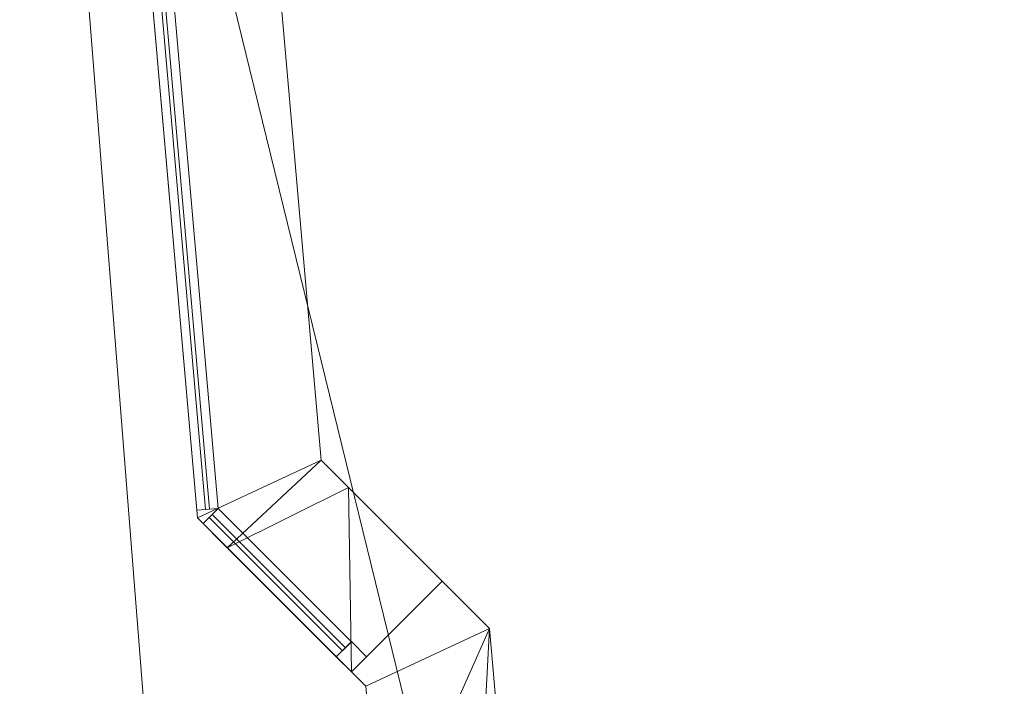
# Model space of a CAD drawing. Header units: millimetres. Extents: x -430348 to -225823, y -86243 to 5084.
# Tile 285 of 656: x -427285 to -424981, y -25614 to -24055. Entities that reach past the tile are written whole.
import ezdxf

# ---------------------------------------------------------------- set-up
doc = ezdxf.new("R2010")
doc.units = ezdxf.units.MM
for name, color, linetype, lineweight in [('A-GLAZ-CURT', 52, 'Continuous', 9), ('A-GLAZ-CWMG', 51, 'Continuous', 9), ('A-ROOF', 132, 'Continuous', 9), ('A-WALL', 113, 'Continuous', 9)]:
    doc.layers.add(name, color=color, linetype=linetype, lineweight=lineweight)

# ---------------------------------------------------------------- blocks, each defined once
blk = doc.blocks.new('System Panel - Glazed-497909-_3D_ Copy 1')
at = {"layer": 'A-GLAZ-CURT', "transparency": 33554471}
mesh = blk.add_polyface(dxfattribs=at)
corners = [(-886.1, 5), (-886.1, 5, 1300), (886.1, 5, 1300), (886.1, 5)]
mesh.append_faces([[corners[k] for k in face] for face in [(1, 2, 3, 0)]])
mesh = blk.add_polyface(dxfattribs=at)
corners = [(886.1, -5), (-886.1, -5), (-886.1, 5), (886.1, 5)]
mesh.append_faces([[corners[k] for k in face] for face in [(0, 1, 2, 3)]])
mesh = blk.add_polyface(dxfattribs=at)
corners = [(-886.1, -5, 1300), (886.1, -5, 1300), (886.1, 5, 1300), (-886.1, 5, 1300)]
mesh.append_faces([[corners[k] for k in face] for face in [(3, 0, 1, 2)]])
mesh = blk.add_polyface(dxfattribs=at)
corners = [(-886.1, -5), (-886.1, -5, 1300), (-886.1, 5, 1300), (-886.1, 5)]
mesh.append_faces([[corners[k] for k in face] for face in [(0, 1, 2, 3)]])
mesh = blk.add_polyface(dxfattribs=at)
corners = [(886.1, -5, 1300), (886.1, -5), (886.1, 5), (886.1, 5, 1300)]
mesh.append_faces([[corners[k] for k in face] for face in [(0, 1, 2, 3)]])
mesh = blk.add_polyface(dxfattribs=at)
corners = [(-886.1, -5), (886.1, -5), (886.1, -5, 1300), (-886.1, -5, 1300)]
mesh.append_faces([[corners[k] for k in face] for face in [(2, 3, 0, 1)]])
blk = doc.blocks.new('Rectangular Mullion - 50mm x 50mm-497907-_3D_ Copy 1')
at = {"layer": 'A-GLAZ-CWMG'}
mesh = blk.add_polyface(dxfattribs=at)
corners = [(0, 25), (-50, 25), (-50, -25), (0, -25)]
mesh.append_faces([[corners[k] for k in face] for face in [(2, 3, 0, 1)]])
mesh = blk.add_polyface(dxfattribs=at)
corners = [(0, 25, -1772.3), (0, -25, -1772.3), (-50, -25, -1772.3), (-50, 25, -1772.3)]
mesh.append_faces([[corners[k] for k in face] for face in [(0, 1, 2, 3)]])
mesh = blk.add_polyface(dxfattribs=at)
corners = [(-50, 25), (0, 25), (0, 25, -1772.3), (-50, 25, -1772.3)]
mesh.append_faces([[corners[k] for k in face] for face in [(0, 1, 2, 3)]])
mesh = blk.add_polyface(dxfattribs=at)
corners = [(-50, -25), (-50, 25), (-50, 25, -1772.3), (-50, -25, -1772.3)]
mesh.append_faces([[corners[k] for k in face] for face in [(0, 1, 2, 3)]])
mesh = blk.add_polyface(dxfattribs=at)
corners = [(0, 25), (0, -25), (0, -25, -1772.3), (0, 25, -1772.3)]
mesh.append_faces([[corners[k] for k in face] for face in [(0, 1, 2, 3)]])
mesh = blk.add_polyface(dxfattribs=at)
corners = [(0, -25), (-50, -25), (-50, -25, -1772.3), (0, -25, -1772.3)]
mesh.append_faces([[corners[k] for k in face] for face in [(0, 1, 2, 3)]])
blk = doc.blocks.new('Rectangular Mullion - 50mm x 50mm-497908-_3D_ Copy 1')
at = {"layer": 'A-GLAZ-CWMG'}
mesh = blk.add_polyface(dxfattribs=at)
corners = [(0, 25), (-50, 25), (-50, -25), (0, -25)]
mesh.append_faces([[corners[k] for k in face] for face in [(2, 3, 0, 1)]])
mesh = blk.add_polyface(dxfattribs=at)
corners = [(0, 25, -1772.3), (0, -25, -1772.3), (-50, -25, -1772.3), (-50, 25, -1772.3)]
mesh.append_faces([[corners[k] for k in face] for face in [(0, 1, 2, 3)]])
mesh = blk.add_polyface(dxfattribs=at)
corners = [(-50, 25), (0, 25), (0, 25, -1772.3), (-50, 25, -1772.3)]
mesh.append_faces([[corners[k] for k in face] for face in [(0, 1, 2, 3)]])
mesh = blk.add_polyface(dxfattribs=at)
corners = [(-50, -25), (-50, 25), (-50, 25, -1772.3), (-50, -25, -1772.3)]
mesh.append_faces([[corners[k] for k in face] for face in [(0, 1, 2, 3)]])
mesh = blk.add_polyface(dxfattribs=at)
corners = [(0, 25), (0, -25), (0, -25, -1772.3), (0, 25, -1772.3)]
mesh.append_faces([[corners[k] for k in face] for face in [(0, 1, 2, 3)]])
mesh = blk.add_polyface(dxfattribs=at)
corners = [(0, -25), (-50, -25), (-50, -25, -1772.3), (0, -25, -1772.3)]
mesh.append_faces([[corners[k] for k in face] for face in [(0, 1, 2, 3)]])
blk = doc.blocks.new('System Panel - Glazed-497960-_3D_ Copy 1')
at = {"layer": 'A-GLAZ-CURT', "transparency": 33554471}
mesh = blk.add_polyface(dxfattribs=at)
corners = [(-886.1, 5), (-886.1, 5, 1100), (886.1, 5, 1100), (886.1, 5)]
mesh.append_faces([[corners[k] for k in face] for face in [(1, 2, 3, 0)]])
mesh = blk.add_polyface(dxfattribs=at)
corners = [(886.1, -5), (-886.1, -5), (-886.1, 5), (886.1, 5)]
mesh.append_faces([[corners[k] for k in face] for face in [(0, 1, 2, 3)]])
mesh = blk.add_polyface(dxfattribs=at)
corners = [(-886.1, -5, 1100), (886.1, -5, 1100), (886.1, 5, 1100), (-886.1, 5, 1100)]
mesh.append_faces([[corners[k] for k in face] for face in [(3, 0, 1, 2)]])
mesh = blk.add_polyface(dxfattribs=at)
corners = [(-886.1, -5), (-886.1, -5, 1100), (-886.1, 5, 1100), (-886.1, 5)]
mesh.append_faces([[corners[k] for k in face] for face in [(0, 1, 2, 3)]])
mesh = blk.add_polyface(dxfattribs=at)
corners = [(886.1, -5, 1100), (886.1, -5), (886.1, 5), (886.1, 5, 1100)]
mesh.append_faces([[corners[k] for k in face] for face in [(0, 1, 2, 3)]])
mesh = blk.add_polyface(dxfattribs=at)
corners = [(-886.1, -5), (886.1, -5), (886.1, -5, 1100), (-886.1, -5, 1100)]
mesh.append_faces([[corners[k] for k in face] for face in [(2, 3, 0, 1)]])
blk = doc.blocks.new('System Panel - Glazed-497851-_3D_ Copy 1')
at = {"layer": 'A-GLAZ-CURT', "transparency": 33554471}
mesh = blk.add_polyface(dxfattribs=at)
corners = [(-220.5, 5), (-220.5, 5, 1300), (220.5, 5, 1300), (220.5, 5)]
mesh.append_faces([[corners[k] for k in face] for face in [(1, 2, 3, 0)]])
mesh = blk.add_polyface(dxfattribs=at)
corners = [(220.5, -5), (-220.5, -5), (-220.5, 5), (220.5, 5)]
mesh.append_faces([[corners[k] for k in face] for face in [(3, 0, 1, 2)]])
mesh = blk.add_polyface(dxfattribs=at)
corners = [(-220.5, -5, 1300), (220.5, -5, 1300), (220.5, 5, 1300), (-220.5, 5, 1300)]
mesh.append_faces([[corners[k] for k in face] for face in [(0, 1, 2, 3)]])
mesh = blk.add_polyface(dxfattribs=at)
corners = [(-220.5, -5), (-220.5, -5, 1300), (-220.5, 5, 1300), (-220.5, 5)]
mesh.append_faces([[corners[k] for k in face] for face in [(0, 1, 2, 3)]])
mesh = blk.add_polyface(dxfattribs=at)
corners = [(220.5, -5, 1300), (220.5, -5), (220.5, 5), (220.5, 5, 1300)]
mesh.append_faces([[corners[k] for k in face] for face in [(0, 1, 2, 3)]])
mesh = blk.add_polyface(dxfattribs=at)
corners = [(-220.5, -5), (220.5, -5), (220.5, -5, 1300), (-220.5, -5, 1300)]
mesh.append_faces([[corners[k] for k in face] for face in [(3, 0, 1, 2)]])
blk = doc.blocks.new('Quad Corner Mullion - Quad Mullion 1-498007-_3D_ Copy 1')
at = {"layer": 'A-GLAZ-CWMG'}
mesh = blk.add_polyface(dxfattribs=at)
corners = [(23, 13.3), (9.1, 25), (-9.1, 25), (-9.1, -25)]
mesh.append_faces([[corners[k] for k in face] for face in [(3, 0, 1, 2)]])
mesh = blk.add_polyface(dxfattribs=at)
corners = [(23, 13.3, -1400), (-9.1, -25, -1400), (-9.1, 25, -1400), (9.1, 25, -1400)]
mesh.append_faces([[corners[k] for k in face] for face in [(2, 3, 0, 1)]])
mesh = blk.add_polyface(dxfattribs=at)
corners = [(-9.1, 25), (9.1, 25), (9.1, 25, -1400), (-9.1, 25, -1400)]
mesh.append_faces([[corners[k] for k in face] for face in [(3, 0, 1, 2)]])
mesh = blk.add_polyface(dxfattribs=at)
corners = [(-9.1, -25), (-9.1, 25), (-9.1, 25, -1400), (-9.1, -25, -1400)]
mesh.append_faces([[corners[k] for k in face] for face in [(3, 0, 1, 2)]])
mesh = blk.add_polyface(dxfattribs=at)
corners = [(9.1, 25), (23, 13.3), (23, 13.3, -1400), (9.1, 25, -1400)]
mesh.append_faces([[corners[k] for k in face] for face in [(3, 0, 1, 2)]])
mesh = blk.add_polyface(dxfattribs=at)
corners = [(23, 13.3), (-9.1, -25), (-9.1, -25, -1400), (23, 13.3, -1400)]
mesh.append_faces([[corners[k] for k in face] for face in [(3, 0, 1, 2)]])
blk = doc.blocks.new('Rectangular Mullion - 50mm x 50mm-497849-_3D_ Copy 1')
at = {"layer": 'A-GLAZ-CWMG'}
mesh = blk.add_polyface(dxfattribs=at)
corners = [(0, 25), (-50, 25), (-50, -25), (0, -25)]
mesh.append_faces([[corners[k] for k in face] for face in [(2, 3, 0, 1)]])
mesh = blk.add_polyface(dxfattribs=at)
corners = [(0, 25, -440.9), (0, -25, -440.9), (-50, -25, -440.9), (-50, 25, -440.9)]
mesh.append_faces([[corners[k] for k in face] for face in [(0, 1, 2, 3)]])
mesh = blk.add_polyface(dxfattribs=at)
corners = [(-50, 25), (0, 25), (0, 25, -440.9), (-50, 25, -440.9)]
mesh.append_faces([[corners[k] for k in face] for face in [(3, 0, 1, 2)]])
mesh = blk.add_polyface(dxfattribs=at)
corners = [(-50, -25), (-50, 25), (-50, 25, -440.9), (-50, -25, -440.9)]
mesh.append_faces([[corners[k] for k in face] for face in [(3, 0, 1, 2)]])
mesh = blk.add_polyface(dxfattribs=at)
corners = [(0, 25), (0, -25), (0, -25, -440.9), (0, 25, -440.9)]
mesh.append_faces([[corners[k] for k in face] for face in [(3, 0, 1, 2)]])
mesh = blk.add_polyface(dxfattribs=at)
corners = [(0, -25), (-50, -25), (-50, -25, -440.9), (0, -25, -440.9)]
mesh.append_faces([[corners[k] for k in face] for face in [(3, 0, 1, 2)]])
blk = doc.blocks.new('Rectangular Mullion - 50mm x 50mm-430207-_3D_ Copy 1')
at = {"layer": 'A-GLAZ-CWMG'}
mesh = blk.add_polyface(dxfattribs=at)
corners = [(0, 25), (-50, 25), (-50, -25), (0, -25)]
mesh.append_faces([[corners[k] for k in face] for face in [(3, 0, 1, 2)]])
mesh = blk.add_polyface(dxfattribs=at)
corners = [(0, 25, -1400), (0, -25, -1400), (-50, -25, -1400), (-50, 25, -1400)]
mesh.append_faces([[corners[k] for k in face] for face in [(3, 0, 1, 2)]])
mesh = blk.add_polyface(dxfattribs=at)
corners = [(-50, 25), (0, 25), (0, 25, -1400), (-50, 25, -1400)]
mesh.append_faces([[corners[k] for k in face] for face in [(0, 1, 2, 3)]])
mesh = blk.add_polyface(dxfattribs=at)
corners = [(-50, -25), (-50, 25), (-50, 25, -1400), (-50, -25, -1400)]
mesh.append_faces([[corners[k] for k in face] for face in [(3, 0, 1, 2)]])
mesh = blk.add_polyface(dxfattribs=at)
corners = [(0, 25), (0, -25), (0, -25, -1400), (0, 25, -1400)]
mesh.append_faces([[corners[k] for k in face] for face in [(3, 0, 1, 2)]])
mesh = blk.add_polyface(dxfattribs=at)
corners = [(0, -25), (-50, -25), (-50, -25, -1400), (0, -25, -1400)]
mesh.append_faces([[corners[k] for k in face] for face in [(0, 1, 2, 3)]])
blk = doc.blocks.new('Rectangular Mullion - 50mm x 50mm-497850-_3D_ Copy 1')
at = {"layer": 'A-GLAZ-CWMG'}
mesh = blk.add_polyface(dxfattribs=at)
corners = [(0, 25), (-50, 25), (-50, -25), (0, -25)]
mesh.append_faces([[corners[k] for k in face] for face in [(2, 3, 0, 1)]])
mesh = blk.add_polyface(dxfattribs=at)
corners = [(0, 25, -440.9), (0, -25, -440.9), (-50, -25, -440.9), (-50, 25, -440.9)]
mesh.append_faces([[corners[k] for k in face] for face in [(0, 1, 2, 3)]])
mesh = blk.add_polyface(dxfattribs=at)
corners = [(-50, 25), (0, 25), (0, 25, -440.9), (-50, 25, -440.9)]
mesh.append_faces([[corners[k] for k in face] for face in [(3, 0, 1, 2)]])
mesh = blk.add_polyface(dxfattribs=at)
corners = [(-50, -25), (-50, 25), (-50, 25, -440.9), (-50, -25, -440.9)]
mesh.append_faces([[corners[k] for k in face] for face in [(3, 0, 1, 2)]])
mesh = blk.add_polyface(dxfattribs=at)
corners = [(0, 25), (0, -25), (0, -25, -440.9), (0, 25, -440.9)]
mesh.append_faces([[corners[k] for k in face] for face in [(3, 0, 1, 2)]])
mesh = blk.add_polyface(dxfattribs=at)
corners = [(0, -25), (-50, -25), (-50, -25, -440.9), (0, -25, -440.9)]
mesh.append_faces([[corners[k] for k in face] for face in [(3, 0, 1, 2)]])
blk = doc.blocks.new('System Panel - Glazed-497893-_3D_ Copy 1')
at = {"layer": 'A-GLAZ-CURT', "transparency": 33554471}
mesh = blk.add_polyface(dxfattribs=at)
corners = [(-220.5, 5), (-220.5, 5, 1100), (220.5, 5, 1100), (220.5, 5)]
mesh.append_faces([[corners[k] for k in face] for face in [(1, 2, 3, 0)]])
mesh = blk.add_polyface(dxfattribs=at)
corners = [(220.5, -5), (-220.5, -5), (-220.5, 5), (220.5, 5)]
mesh.append_faces([[corners[k] for k in face] for face in [(0, 1, 2, 3)]])
mesh = blk.add_polyface(dxfattribs=at)
corners = [(-220.5, -5, 1100), (220.5, -5, 1100), (220.5, 5, 1100), (-220.5, 5, 1100)]
mesh.append_faces([[corners[k] for k in face] for face in [(0, 1, 2, 3)]])
mesh = blk.add_polyface(dxfattribs=at)
corners = [(-220.5, -5), (-220.5, -5, 1100), (-220.5, 5, 1100), (-220.5, 5)]
mesh.append_faces([[corners[k] for k in face] for face in [(0, 1, 2, 3)]])
mesh = blk.add_polyface(dxfattribs=at)
corners = [(220.5, -5, 1100), (220.5, -5), (220.5, 5), (220.5, 5, 1100)]
mesh.append_faces([[corners[k] for k in face] for face in [(0, 1, 2, 3)]])
mesh = blk.add_polyface(dxfattribs=at)
corners = [(-220.5, -5), (220.5, -5), (220.5, -5, 1100), (-220.5, -5, 1100)]
mesh.append_faces([[corners[k] for k in face] for face in [(2, 3, 0, 1)]])
blk = doc.blocks.new('Quad Corner Mullion - Quad Mullion 1-498008-_3D_ Copy 1')
at = {"layer": 'A-GLAZ-CWMG'}
mesh = blk.add_polyface(dxfattribs=at)
corners = [(23, 13.3), (9.1, 25), (-9.1, 25), (-9.1, -25)]
mesh.append_faces([[corners[k] for k in face] for face in [(0, 1, 2, 3)]])
mesh = blk.add_polyface(dxfattribs=at)
corners = [(23, 13.3, -1200), (-9.1, -25, -1200), (-9.1, 25, -1200), (9.1, 25, -1200)]
mesh.append_faces([[corners[k] for k in face] for face in [(2, 3, 0, 1)]])
mesh = blk.add_polyface(dxfattribs=at)
corners = [(-9.1, 25), (9.1, 25), (9.1, 25, -1200), (-9.1, 25, -1200)]
mesh.append_faces([[corners[k] for k in face] for face in [(3, 0, 1, 2)]])
mesh = blk.add_polyface(dxfattribs=at)
corners = [(-9.1, -25), (-9.1, 25), (-9.1, 25, -1200), (-9.1, -25, -1200)]
mesh.append_faces([[corners[k] for k in face] for face in [(3, 0, 1, 2)]])
mesh = blk.add_polyface(dxfattribs=at)
corners = [(9.1, 25), (23, 13.3), (23, 13.3, -1200), (9.1, 25, -1200)]
mesh.append_faces([[corners[k] for k in face] for face in [(3, 0, 1, 2)]])
mesh = blk.add_polyface(dxfattribs=at)
corners = [(23, 13.3), (-9.1, -25), (-9.1, -25, -1200), (23, 13.3, -1200)]
mesh.append_faces([[corners[k] for k in face] for face in [(3, 0, 1, 2)]])
blk = doc.blocks.new('Rectangular Mullion - 50mm x 50mm-320833-_3D_ Copy 1')
at = {"layer": 'A-GLAZ-CWMG'}
mesh = blk.add_polyface(dxfattribs=at)
corners = [(0, 25), (-50, 25), (-50, -25), (0, -25)]
mesh.append_faces([[corners[k] for k in face] for face in [(2, 3, 0, 1)]])
mesh = blk.add_polyface(dxfattribs=at)
corners = [(0, 25, -1200), (0, -25, -1200), (-50, -25, -1200), (-50, 25, -1200)]
mesh.append_faces([[corners[k] for k in face] for face in [(0, 1, 2, 3)]])
mesh = blk.add_polyface(dxfattribs=at)
corners = [(-50, 25), (0, 25), (0, 25, -1200), (-50, 25, -1200)]
mesh.append_faces([[corners[k] for k in face] for face in [(3, 0, 1, 2)]])
mesh = blk.add_polyface(dxfattribs=at)
corners = [(-50, -25), (-50, 25), (-50, 25, -1200), (-50, -25, -1200)]
mesh.append_faces([[corners[k] for k in face] for face in [(3, 0, 1, 2)]])
mesh = blk.add_polyface(dxfattribs=at)
corners = [(0, 25), (0, -25), (0, -25, -1200), (0, 25, -1200)]
mesh.append_faces([[corners[k] for k in face] for face in [(3, 0, 1, 2)]])
mesh = blk.add_polyface(dxfattribs=at)
corners = [(0, -25), (-50, -25), (-50, -25, -1200), (0, -25, -1200)]
mesh.append_faces([[corners[k] for k in face] for face in [(3, 0, 1, 2)]])

msp = doc.modelspace()

# ---------------------------------------------------------------- block references
at = {"layer": 'A-GLAZ-CURT', "transparency": 33554471}
for name, p, rotation in [('System Panel - Glazed-497909-_3D_ Copy 1', (-426922.7, -24317.6, 59721), 275.000000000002), ('System Panel - Glazed-497960-_3D_ Copy 1', (-426922.7, -24317.6, 62230), 275.000000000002), ('System Panel - Glazed-497851-_3D_ Copy 1', (-426682.4, -25371.7, 59721), 315.0000000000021), ('System Panel - Glazed-497893-_3D_ Copy 1', (-426682.4, -25371.7, 62230), 315.0000000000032)]:
    msp.add_blockref(name, p, dxfattribs=dict(at, rotation=rotation))
at = {"layer": 'A-GLAZ-CWMG', "extrusion": (0.087156, -0.996195, 0), "rotation": 90}
for p in [(-427417.5, 61071, -12097.6), (-427417.5, 63380, -12097.6)]:
    msp.add_blockref('Rectangular Mullion - 50mm x 50mm-497907-_3D_ Copy 1', p, dxfattribs=at)
at = {"layer": 'A-GLAZ-CWMG', "extrusion": (-0.087156, 0.996195, 0), "rotation": 270}
for p in [(427417.5, 59671, 13869.9), (427417.5, 62180, 13869.9)]:
    msp.add_blockref('Rectangular Mullion - 50mm x 50mm-497908-_3D_ Copy 1', p, dxfattribs=at)
at = {"layer": 'A-GLAZ-CWMG', "rotation": 135.0000000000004}
for name, p in [('Quad Corner Mullion - Quad Mullion 1-498007-_3D_ Copy 1', (-426844.7, -25209.4, 61071)), ('Quad Corner Mullion - Quad Mullion 1-498008-_3D_ Copy 1', (-426844.7, -25209.4, 63380))]:
    msp.add_blockref(name, p, dxfattribs=at)
at = {"layer": 'A-GLAZ-CWMG', "extrusion": (0.707107, -0.707107, 0), "rotation": 90}
for p in [(-319650.5, 61071, -283549), (-319650.5, 63380, -283549)]:
    msp.add_blockref('Rectangular Mullion - 50mm x 50mm-497849-_3D_ Copy 1', p, dxfattribs=at)
at = {"layer": 'A-GLAZ-CWMG', "extrusion": (-0.707107, 0.707107, 0), "rotation": 270}
for p in [(319650.5, 59671, 283989.9), (319650.5, 62180, 283989.9)]:
    msp.add_blockref('Rectangular Mullion - 50mm x 50mm-497850-_3D_ Copy 1', p, dxfattribs=at)
at = {"layer": 'A-GLAZ-CWMG', "extrusion": (0, 0, -1)}
for name, p, rotation in [('Rectangular Mullion - 50mm x 50mm-430207-_3D_ Copy 1', (426491.1, -25562.9, -59671), 224.9999999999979), ('Rectangular Mullion - 50mm x 50mm-320833-_3D_ Copy 1', (426491.1, -25562.9, -62180), 224.9999999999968)]:
    msp.add_blockref(name, p, dxfattribs=dict(at, rotation=rotation))

# ---------------------------------------------------------------- meshes
at = {"layer": 'A-ROOF'}
mesh = msp.add_polyface(dxfattribs=at)
corners = [(-422208.1, -39960.5, 65933.7), (-425841.4, -40278.4, 63380), (-427284.8, -21978, 63380), (-423727.2, -21697.4, 65878.8), (-422831.4, -37379.3, 65640.7), (-422892.7, -36601.7, 65640.7), (-423683.1, -36664.1, 65085.6), (-423621.8, -37441.7, 65085.6), (-422727.6, -38695.2, 65640.7), (-423518, -38757.6, 65085.6), (-423456.7, -39535.2, 65085.6), (-422666.3, -39472.8, 65640.7)]
mesh.append_faces([[corners[k] for k in face] for face in [(10, 1, 9)]], dxfattribs={"vtx0": -1, "vtx1": -1})
mesh.append_faces([[corners[k] for k in face] for face in [(6, 2, 3, 5), (5, 3, 0, 4), (4, 8, 9)]], dxfattribs={"vtx0": -1, "vtx2": -1})
mesh.append_faces([[corners[k] for k in face] for face in [(0, 11, 8, 4)]], dxfattribs={"vtx0": -1, "vtx2": -1, "vtx3": -1})
mesh.append_faces([[corners[k] for k in face] for face in [(7, 4, 9, 1)]], dxfattribs={"vtx1": -1, "vtx2": -1, "vtx3": -1})
mesh.append_faces([[corners[k] for k in face] for face in [(6, 7, 1, 2), (0, 1, 10, 11)]], dxfattribs={"vtx1": -1, "vtx3": -1})
mesh = msp.add_polyface(dxfattribs=at)
corners = [(-425841.4, -40278.4, 63502.1), (-422208.1, -39960.5, 66055.7), (-423727.2, -21697.4, 66000.8), (-427284.8, -21978, 63502.1), (-422892.7, -36601.7, 65762.8), (-422831.4, -37379.3, 65762.8), (-423621.8, -37441.7, 65207.6), (-423683.1, -36664.1, 65207.6), (-423518, -38757.6, 65207.6), (-422727.6, -38695.2, 65762.8), (-422666.3, -39472.8, 65762.8), (-423456.7, -39535.2, 65207.6)]
mesh.append_faces([[corners[k] for k in face] for face in [(0, 6, 7, 3), (11, 0, 1, 10)]], dxfattribs={"vtx0": -1, "vtx2": -1})
mesh.append_faces([[corners[k] for k in face] for face in [(0, 11, 8, 6)]], dxfattribs={"vtx0": -1, "vtx2": -1, "vtx3": -1})
mesh.append_faces([[corners[k] for k in face] for face in [(9, 10, 1, 5)]], dxfattribs={"vtx1": -1, "vtx2": -1, "vtx3": -1})
mesh.append_faces([[corners[k] for k in face] for face in [(2, 3, 7, 4), (1, 2, 4, 5), (5, 6, 8, 9)]], dxfattribs={"vtx1": -1, "vtx3": -1})
mesh = msp.add_polyface(dxfattribs=at)
corners = [(-425841.4, -40278.4, 63502.1), (-427284.8, -21978, 63502.1), (-427284.8, -21978, 63380), (-425841.4, -40278.4, 63380)]
mesh.append_faces([[corners[k] for k in face] for face in [(0, 1, 2, 3)]])
at = {"layer": 'A-WALL'}
mesh = msp.add_polyface(dxfattribs=at)
corners = [(-426868.8, -25220.6, 56190.2), (-426985.7, -23883.8, 56190.2), (-426718, -23501.5, 56190.2), (-426579.4, -25085.7, 56190.2)]
mesh.append_faces([[corners[k] for k in face] for face in [(3, 0, 1, 2)]])
mesh = msp.add_polyface(dxfattribs=at)
corners = [(-426985.7, -23883.8, 63483.8), (-426868.8, -25220.6, 63491.9), (-426579.4, -25085.7, 63701.3), (-426718, -23501.5, 63691.7)]
mesh.append_faces([[corners[k] for k in face] for face in [(2, 3, 0, 1)]])
mesh = msp.add_polyface(dxfattribs=at)
corners = [(-426985.7, -23883.8, 61071), (-426718, -23501.5, 61071), (-426579.4, -25085.7, 61071), (-426868.8, -25220.6, 61071)]
mesh.append_faces([[corners[k] for k in face] for face in [(0, 1, 2, 3)]])
mesh = msp.add_polyface(dxfattribs=at)
corners = [(-426718, -23501.5, 59671), (-426985.7, -23883.8, 59671), (-426868.8, -25220.6, 59671), (-426579.4, -25085.7, 59671)]
mesh.append_faces([[corners[k] for k in face] for face in [(3, 0, 1, 2)]])
mesh = msp.add_polyface(dxfattribs=at)
corners = [(-426985.7, -23883.8, 63380), (-426718, -23501.5, 63380), (-426579.4, -25085.7, 63380), (-426868.8, -25220.6, 63380)]
mesh.append_faces([[corners[k] for k in face] for face in [(0, 1, 2, 3)]])
mesh = msp.add_polyface(dxfattribs=at)
corners = [(-426718, -23501.5, 62180), (-426985.7, -23883.8, 62180), (-426868.8, -25220.6, 62180), (-426579.4, -25085.7, 62180)]
mesh.append_faces([[corners[k] for k in face] for face in [(3, 0, 1, 2)]])
mesh = msp.add_polyface(dxfattribs=at)
corners = [(-426579.4, -25085.7, 56190.2), (-426718, -23501.5, 56190.2), (-426718, -23501.5, 59671), (-426579.4, -25085.7, 59671), (-426718, -23501.5, 63691.7), (-426579.4, -25085.7, 63701.3), (-426579.4, -25085.7, 63380), (-426718, -23501.5, 63380), (-426579.4, -25085.7, 61071), (-426718, -23501.5, 61071), (-426718, -23501.5, 62180), (-426579.4, -25085.7, 62180)]
mesh.append_faces([[corners[k] for k in face] for face in [(2, 3, 0, 1), (4, 5, 6, 7), (10, 11, 8, 9)]])
mesh = msp.add_polyface(dxfattribs=at)
corners = [(-426985.7, -23883.8, 56190.2), (-426868.8, -25220.6, 56190.2), (-426868.8, -25220.6, 59671), (-426985.7, -23883.8, 59671), (-426868.8, -25220.6, 63491.9), (-426985.7, -23883.8, 63483.8), (-426985.7, -23883.8, 63380), (-426868.8, -25220.6, 63380), (-426985.7, -23883.8, 62180), (-426985.7, -23883.8, 61071), (-426868.8, -25220.6, 61071), (-426868.8, -25220.6, 62180)]
mesh.append_faces([[corners[k] for k in face] for face in [(3, 0, 1, 2), (5, 6, 7, 4), (8, 9, 10, 11)]])
mesh = msp.add_polyface(dxfattribs=at)
corners = [(-426868.8, -25220.6, 56190.2), (-426579.4, -25085.7, 56190.2), (-426579.4, -25085.7, 59671), (-426868.8, -25220.6, 59671), (-426579.4, -25085.7, 63701.3), (-426868.8, -25220.6, 63491.9), (-426868.8, -25220.6, 63380), (-426579.4, -25085.7, 63380), (-426868.8, -25220.6, 61071), (-426579.4, -25085.7, 61071), (-426579.4, -25085.7, 62180), (-426868.8, -25220.6, 62180)]
mesh.append_faces([[corners[k] for k in face] for face in [(2, 3, 0, 1), (5, 6, 7, 4), (11, 8, 9, 10)]])
mesh = msp.add_polyface(dxfattribs=at)
corners = [(-426475.1, -25614.3, 56190.2), (-426868.8, -25220.6, 56190.2), (-426579.4, -25085.7, 56190.2), (-426185.8, -25479.3, 56190.2)]
mesh.append_faces([[corners[k] for k in face] for face in [(0, 1, 2, 3)]])
mesh = msp.add_polyface(dxfattribs=at)
corners = [(-426579.4, -25085.7, 56190.2), (-426868.8, -25220.6, 56190.2), (-426868.8, -25220.6, 59671), (-426579.4, -25085.7, 59671), (-426868.8, -25220.6, 63491.9), (-426579.4, -25085.7, 63701.3), (-426579.4, -25085.7, 63380), (-426868.8, -25220.6, 63380), (-426579.4, -25085.7, 62180), (-426579.4, -25085.7, 61071), (-426868.8, -25220.6, 61071), (-426868.8, -25220.6, 62180)]
mesh.append_faces([[corners[k] for k in face] for face in [(3, 0, 1, 2), (4, 5, 6, 7), (11, 8, 9, 10)]])
mesh = msp.add_polyface(dxfattribs=at)
corners = [(-426868.8, -25220.6, 63491.9), (-426475.1, -25614.3, 63745), (-426185.8, -25479.3, 63954.4), (-426579.4, -25085.7, 63701.3)]
mesh.append_faces([[corners[k] for k in face] for face in [(3, 0, 1, 2)]])
mesh = msp.add_polyface(dxfattribs=at)
corners = [(-426296.7, -25368.5, 61071), (-426508.8, -25580.6, 61071), (-426799.2, -25290.2, 61071), (-426868.8, -25220.6, 61071), (-426579.4, -25085.7, 61071), (-426515.8, -25149.3, 61071)]
mesh.append_faces([[corners[k] for k in face] for face in [(4, 5, 2, 3)]], dxfattribs={"vtx1": -1})
mesh.append_faces([[corners[k] for k in face] for face in [(5, 0, 1, 2)]], dxfattribs={"vtx3": -1})
mesh = msp.add_polyface(dxfattribs=at)
corners = [(-426508.8, -25580.6, 59671), (-426296.7, -25368.5, 59671), (-426515.8, -25149.3, 59671), (-426579.4, -25085.7, 59671), (-426868.8, -25220.6, 59671), (-426799.2, -25290.2, 59671)]
mesh.append_faces([[corners[k] for k in face] for face in [(2, 3, 5, 0)]], dxfattribs={"vtx1": -1, "vtx3": -1})
mesh.append_faces([[corners[k] for k in face] for face in [(0, 1, 2), (3, 4, 5)]], dxfattribs={"vtx2": -1})
mesh = msp.add_polyface(dxfattribs=at)
corners = [(-426296.7, -25368.5, 63380), (-426508.8, -25580.6, 63380), (-426868.8, -25220.6, 63380), (-426579.4, -25085.7, 63380)]
mesh.append_faces([[corners[k] for k in face] for face in [(3, 0, 1, 2)]])
mesh = msp.add_polyface(dxfattribs=at)
corners = [(-426508.8, -25580.6, 62180), (-426296.7, -25368.5, 62180), (-426579.4, -25085.7, 62180), (-426868.8, -25220.6, 62180)]
mesh.append_faces([[corners[k] for k in face] for face in [(0, 1, 2, 3)]])
mesh = msp.add_polyface(dxfattribs=at)
corners = [(-426185.8, -25479.3, 56190.2), (-426579.4, -25085.7, 56190.2), (-426579.4, -25085.7, 59671), (-426515.8, -25149.3, 59671), (-426296.7, -25368.5, 59671), (-426296.7, -25368.5, 61071), (-426515.8, -25149.3, 61071), (-426579.4, -25085.7, 61071), (-426579.4, -25085.7, 62180), (-426296.7, -25368.5, 62180), (-426296.7, -25368.5, 63380), (-426579.4, -25085.7, 63380), (-426579.4, -25085.7, 63701.3), (-426185.8, -25479.3, 63954.4)]
mesh.append_faces([[corners[k] for k in face] for face in [(1, 3, 4, 0), (9, 5, 6, 8)]], dxfattribs={"vtx0": -1, "vtx2": -1})
mesh.append_faces([[corners[k] for k in face] for face in [(12, 13, 10, 11), (2, 3, 1)]], dxfattribs={"vtx1": -1})
mesh.append_faces([[corners[k] for k in face] for face in [(9, 10, 13, 5)]], dxfattribs={"vtx1": -1, "vtx2": -1, "vtx3": -1})
mesh.append_faces([[corners[k] for k in face] for face in [(13, 0, 4, 5)]], dxfattribs={"vtx1": -1, "vtx3": -1})
mesh.append_faces([[corners[k] for k in face] for face in [(6, 7, 8)]], dxfattribs={"vtx2": -1})
mesh = msp.add_polyface(dxfattribs=at)
corners = [(-426868.8, -25220.6, 56190.2), (-426475.1, -25614.3, 56190.2), (-426475.1, -25614.3, 63745), (-426868.8, -25220.6, 63491.9), (-426868.8, -25220.6, 63380), (-426508.8, -25580.6, 63380), (-426508.8, -25580.6, 62180), (-426868.8, -25220.6, 62180), (-426868.8, -25220.6, 61071), (-426799.2, -25290.2, 61071), (-426508.8, -25580.6, 61071), (-426508.8, -25580.6, 59671), (-426799.2, -25290.2, 59671), (-426868.8, -25220.6, 59671)]
mesh.append_faces([[corners[k] for k in face] for face in [(6, 10, 2, 5)]], dxfattribs={"vtx0": -1, "vtx1": -1, "vtx2": -1})
mesh.append_faces([[corners[k] for k in face] for face in [(1, 11, 12, 0), (11, 1, 2, 10)]], dxfattribs={"vtx0": -1, "vtx2": -1})
mesh.append_faces([[corners[k] for k in face] for face in [(9, 10, 6)]], dxfattribs={"vtx1": -1, "vtx2": -1})
mesh.append_faces([[corners[k] for k in face] for face in [(12, 13, 0), (7, 8, 9, 6), (3, 4, 5, 2)]], dxfattribs={"vtx2": -1})
mesh = msp.add_polyface(dxfattribs=at)
corners = [(-426508.8, -25580.6, 61071), (-426296.7, -25368.5, 61071), (-426296.7, -25368.5, 59671), (-426508.8, -25580.6, 59671)]
mesh.append_faces([[corners[k] for k in face] for face in [(1, 2, 3, 0)]])
mesh = msp.add_polyface(dxfattribs=at)
corners = [(-426508.8, -25580.6, 63380), (-426296.7, -25368.5, 63380), (-426296.7, -25368.5, 62180), (-426508.8, -25580.6, 62180)]
mesh.append_faces([[corners[k] for k in face] for face in [(0, 1, 2, 3)]])
mesh = msp.add_polyface(dxfattribs=at)
corners = [(-425990.7, -31151.6, 56190.2), (-426299.6, -27621.1, 56190.2), (-426325.7, -27322.2, 56190.2), (-426437.3, -26046.6, 56190.2), (-426463.5, -25747.8, 56190.2), (-426475.1, -25614.3, 56190.2), (-426185.8, -25479.3, 56190.2), (-425723, -30769.3, 56190.2)]
mesh.append_faces([[corners[k] for k in face] for face in [(6, 3, 4, 5)]], dxfattribs={"vtx0": -1})
mesh.append_faces([[corners[k] for k in face] for face in [(6, 1, 2, 3)]], dxfattribs={"vtx0": -1, "vtx3": -1})
mesh.append_faces([[corners[k] for k in face] for face in [(7, 0, 1, 6)]], dxfattribs={"vtx2": -1})
mesh = msp.add_polyface(dxfattribs=at)
corners = [(-426475.1, -25614.3, 63745), (-425990.7, -31151.6, 63778.3), (-425723, -30769.3, 63986.2), (-426185.8, -25479.3, 63954.4)]
mesh.append_faces([[corners[k] for k in face] for face in [(2, 3, 0, 1)]])
mesh = msp.add_polyface(dxfattribs=at)
corners = [(-426475.1, -25614.3, 56190.2), (-426475.1, -25614.3, 63745), (-426185.8, -25479.3, 63954.4), (-426185.8, -25479.3, 56190.2)]
mesh.append_faces([[corners[k] for k in face] for face in [(1, 2, 3, 0)]])
mesh = msp.add_polyface(dxfattribs=at)
corners = [(-426475.1, -25614.3, 63745), (-426475.1, -25614.3, 56190.2), (-426185.8, -25479.3, 56190.2), (-426185.8, -25479.3, 63954.4)]
mesh.append_faces([[corners[k] for k in face] for face in [(0, 1, 2, 3)]])
mesh = msp.add_polyface(dxfattribs=at)
corners = [(-425723, -30769.3, 56190.2), (-426185.8, -25479.3, 56190.2), (-426185.8, -25479.3, 63954.4), (-425723, -30769.3, 63986.2), (-426086.1, -26619.2, 63370.2), (-426086.1, -26619.2, 62370.2), (-426042.5, -27117.3, 62370.2), (-426042.5, -27117.3, 63370.2), (-425951.9, -28153.4, 63370.2), (-425951.9, -28153.4, 62370.2), (-425917, -28551.8, 62370.2), (-425917, -28551.8, 63370.2), (-425824.6, -29607.8, 63370.2), (-425824.6, -29607.8, 62370.2), (-425781, -30105.9, 62370.2), (-425781, -30105.9, 63370.2), (-425844.4, -29381.4, 61017), (-425844.4, -29381.4, 58797), (-425769.5, -30238.1, 58797), (-425769.5, -30238.1, 61017), (-425876.9, -29010.5, 61141.6), (-425990.2, -27715.5, 61141.6), (-425990.2, -27715.5, 58701.6), (-425876.9, -29010.5, 58701.6)]
mesh.append_faces([[corners[k] for k in face] for face in [(4, 2, 7), (8, 3, 11)]], dxfattribs={"vtx0": -1, "vtx1": -1})
mesh.append_faces([[corners[k] for k in face] for face in [(6, 9, 21, 5), (22, 1, 5, 21)]], dxfattribs={"vtx0": -1, "vtx1": -1, "vtx2": -1})
mesh.append_faces([[corners[k] for k in face] for face in [(20, 10, 13, 16)]], dxfattribs={"vtx0": -1, "vtx1": -1, "vtx2": -1, "vtx3": -1})
mesh.append_faces([[corners[k] for k in face] for face in [(0, 18, 19, 3), (11, 12, 13, 10), (21, 9, 10, 20), (2, 4, 5, 1)]], dxfattribs={"vtx0": -1, "vtx2": -1})
mesh.append_faces([[corners[k] for k in face] for face in [(3, 15, 12, 11)]], dxfattribs={"vtx0": -1, "vtx2": -1, "vtx3": -1})
mesh.append_faces([[corners[k] for k in face] for face in [(17, 18, 0, 23), (14, 15, 3, 19), (2, 3, 8, 7)]], dxfattribs={"vtx1": -1, "vtx2": -1, "vtx3": -1})
mesh.append_faces([[corners[k] for k in face] for face in [(16, 17, 23, 20), (22, 23, 0, 1), (19, 16, 13, 14), (8, 9, 6, 7)]], dxfattribs={"vtx1": -1, "vtx3": -1})

doc.saveas('drawing.dxf')
